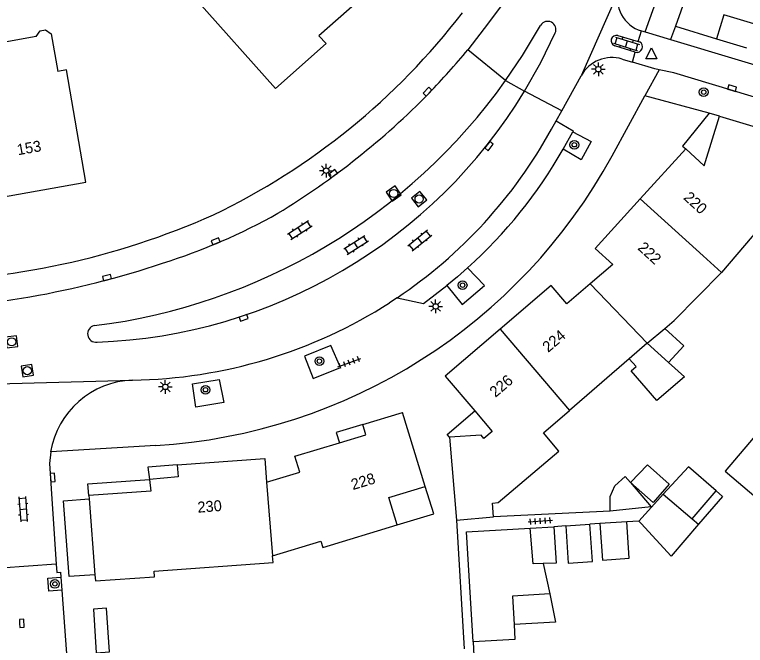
# Model space of a CAD drawing. Extents: x 131000 to 133013, y 393000 to 396501.
# Drawn here: x 131176.6 to 131243.4, y 394918 to 394975.6 of the extents above; entities that cross this region are included whole.
import ezdxf

# ---------------------------------------------------------------- set-up
doc = ezdxf.new("R2010")
doc.units = 0
for name, color, linetype in [('gg-afsc-erfafscheiding', 7, 'Continuous'), ('gg-anno-huisnummerreeks BGT', 7, 'Continuous'), ('gg-bbg-bijgebouw', 7, 'Continuous'), ('gg-bbg-gedigitaliseerde bebouwing', 7, 'Continuous'), ('gg-bbg-gedigitaliseerde bijgebouw', 7, 'Continuous'), ('gg-bbg-hoofdgebouw', 7, 'Continuous'), ('gg-bbg-luifel en loopbrug', 7, 'Continuous'), ('gg-bbg-onder overbouw', 7, 'Continuous'), ('gg-bbg-pand overbouw', 7, 'Continuous'), ('gg-bbg-tussenscheiding', 7, 'Continuous'), ('gg-knt-verharding', 7, 'Continuous'), ('gg-knt-verharding nz', 7, 'Continuous'), ('gt-grn-weggrens', 7, 'Continuous'), ('gt-symb-boom', 7, 'Continuous'), ('gt-symb-klinker verharding', 7, 'Continuous'), ('gt-symb-kolk', 7, 'Continuous'), ('gt-symb-lichtmast', 7, 'Continuous'), ('gt-symb-rioolschacht', 7, 'Continuous'), ('gt-symb-tegel verharding', 7, 'Continuous'), ('gt-symb-waterafsluiter', 7, 'Continuous')]:
    doc.layers.add(name, color=color, linetype=linetype)

# ---------------------------------------------------------------- blocks, each defined once
blk = doc.blocks.new('gt0-BOOM')
at = {"layer": 'gt-symb-boom'}
for radius in [0.4, 0.2]:
    blk.add_circle((0, 0), radius, dxfattribs=at)
blk = doc.blocks.new('gt0-LMAST')
at = {"layer": 'gt-symb-lichtmast'}
for p, q in [((-0.182, 0.173), (-0.447, 0.438)), ((-0.005, 0.246), (-0.005, 0.621)), ((0.172, 0.173), (0.437, 0.438)), ((-0.255, -0.004), (-0.63, -0.004)), ((-0.182, -0.181), (-0.447, -0.446)), ((-0.005, -0.254), (-0.005, -0.629)), ((0.437, -0.446), (0.172, -0.181)), ((0.245, -0.004), (0.62, -0.004))]:
    blk.add_line(p, q, dxfattribs=at)
blk.add_circle((-0.005, -0.004), 0.25, dxfattribs=at)
blk = doc.blocks.new('gt0-KL1')
at = {"layer": 'gt-symb-klinker verharding'}
for p, q in [((-1.15, 0.3), (1.15, 0.3)), ((-1, -0.3), (-1, 0.3)), ((-0.5, 0.3), (-0.5, 0.45)), ((0, -0.3), (0, 0.3)), ((0.5, 0.3), (0.5, 0.45)), ((1, -0.3), (1, 0.3)), ((-1.15, -0.3), (1.15, -0.3)), ((-0.5, -0.45), (-0.5, -0.3)), ((0.5, -0.45), (0.5, -0.3))]:
    blk.add_line(p, q, dxfattribs=at)
blk = doc.blocks.new('gt0-KOLK')
at = {"layer": 'gt-symb-kolk'}
blk.add_lwpolyline([(0, 0), (0.375, 0), (0.375, 0.4), (-0.375, 0.4), (-0.375, 0), (0, 0)], dxfattribs=at)
blk = doc.blocks.new('gt0-RS')
at = {"layer": 'gt-symb-rioolschacht'}
blk.add_lwpolyline([(-0.5, -0.5), (0.5, -0.5), (0.5, 0.5), (-0.5, 0.5)], close=True, dxfattribs=at)
blk.add_circle((0, 0), 0.375, dxfattribs=at)
blk = doc.blocks.new('gt0-TEG1')
at = {"layer": 'gt-symb-tegel verharding'}
for p, q in [((-1.125, 0), (1.125, 0)), ((-0.9, -0.25), (-0.9, 0.25)), ((-0.45, -0.25), (-0.45, 0.25)), ((0, -0.25), (0, 0.25)), ((0.45, -0.25), (0.45, 0.25)), ((0.9, -0.25), (0.9, 0.25))]:
    blk.add_line(p, q, dxfattribs=at)
blk = doc.blocks.new('gt0-WAFSL')
at = {"layer": 'gt-symb-waterafsluiter'}
for p, q in [((-0.5, -0.333), (0, 0.667)), ((0, 0.667), (0.5, -0.333)), ((0.5, -0.333), (-0.5, -0.333))]:
    blk.add_line(p, q, dxfattribs=at)

msp = doc.modelspace()

# ---------------------------------------------------------------- linework, layer by layer
at = {"layer": 'gg-afsc-erfafscheiding'}
for p, q in [((131234.767, 394930.627), (131234.803, 394930.584)), ((131231.044, 394930.22), (131220.37, 394929.72)), ((131216.98, 394929.41), (131217.671, 394917.657)), ((131230.1, 394929.093), (131229.182, 394929.031)), ((131233.662, 394929.332), (131232.538, 394929.256)), ((131226.976, 394928.883), (131225.878, 394928.809)), ((131218.501, 394918.283), (131218.823, 394912.809))]:
    msp.add_line(p, q, dxfattribs=at)
at = {"layer": 'gg-bbg-bijgebouw'}
msp.add_line((131240.755, 394973.387), (131243.496, 394972.564), dxfattribs=at)
msp.add_lwpolyline([(131244.155, 394974.767), (131241.411, 394975.591), (131240.755, 394973.387)], dxfattribs=at)
at = {"layer": 'gg-bbg-gedigitaliseerde bebouwing'}
for p, q in [((131200.426, 394968.848), (131193.17, 394977.05)), ((131178.564, 394973.596), (131174.217, 394972.826)), ((131234.405, 394945.575), (131232.775, 394944.161)), ((131232.775, 394944.161), (131227.315, 394939.423)), ((131214.132, 394932.491), (131212.044, 394939.257)), ((131216.352, 394936.988), (131216.98, 394929.41)), ((131216.98, 394929.41), (131220.37, 394929.72)), ((131204.77, 394926.92), (131211.566, 394928.978))]:
    msp.add_line(p, q, dxfattribs=at)
for points in [[(131178.564, 394973.596), (131178.931, 394974.122), (131179.413, 394974.207), (131179.937, 394973.839), (131180.543, 394970.415)], [(131183.1, 394960.298), (131181.319, 394970.552), (131180.543, 394970.415)], [(131236.012, 394946.935), (131236.88, 394947.67), (131241.204, 394952.039)], [(131248.374, 394946.176), (131245.592, 394942.911), (131247.691, 394941.123), (131241.53, 394933.89)], [(131220.37, 394929.72), (131220.27, 394930.97), (131220.79, 394931.04), (131226.34, 394935.73), (131224.93, 394937.39), (131227.315, 394939.423)], [(131241.53, 394933.89), (131250.65, 394926.14), (131247.24, 394922.13)], [(131211.566, 394928.978), (131210.807, 394931.484), (131214.132, 394932.491)], [(131200.162, 394926.146), (131204.59, 394927.5), (131204.77, 394926.92)], [(131183.97, 394923.879), (131189.38, 394924.22), (131189.34, 394924.74), (131200.21, 394925.53), (131200.162, 394926.146)]]:
    msp.add_lwpolyline(points, dxfattribs=at)
at = {"layer": 'gg-bbg-gedigitaliseerde bijgebouw'}
for p, q in [((131236.37, 394943.805), (131234.405, 394945.575)), ((131232.891, 394932.862), (131234.767, 394930.627)), ((131232.891, 394932.862), (131234.97, 394931.034)), ((131234.803, 394930.584), (131235.886, 394931.773)), ((131238.522, 394929.537), (131240.707, 394932.1)), ((131234.767, 394930.627), (131231.044, 394930.22)), ((131233.662, 394929.332), (131234.803, 394930.584)), ((131232.538, 394929.256), (131230.1, 394929.093)), ((131233.86, 394929.115), (131233.662, 394929.332)), ((131238.522, 394929.537), (131239.106, 394929.039)), ((131223.711, 394928.682), (131225.878, 394928.809)), ((131226.976, 394928.883), (131229.182, 394929.031)), ((131224.92, 394925.44), (131225.504, 394922.669))]:
    msp.add_line(p, q, dxfattribs=at)
for points in [[(131236.012, 394946.935), (131237.766, 394945.355), (131236.37, 394943.805)], [(131232.891, 394932.862), (131234.431, 394934.461), (131236.434, 394932.7), (131234.97, 394931.034)], [(131240.707, 394932.1), (131238.19, 394934.286), (131235.886, 394931.773)], [(131231.044, 394930.22), (131231.019, 394931.577), (131231.465, 394932.562), (131232.402, 394933.405), (131232.891, 394932.862)], [(131230.1, 394929.093), (131230.324, 394925.767), (131232.761, 394925.93), (131232.538, 394929.256)], [(131239.106, 394929.039), (131236.615, 394926.115), (131233.86, 394929.115)], [(131218.501, 394918.283), (131217.904, 394928.341), (131223.711, 394928.682)], [(131225.878, 394928.809), (131226.086, 394925.481), (131224.92, 394925.44)], [(131226.976, 394928.883), (131227.203, 394925.496), (131229.409, 394925.644), (131229.182, 394929.031)], [(131225.504, 394922.669), (131222.09, 394922.469), (131222.243, 394919.873)], [(131222.243, 394919.873), (131222.323, 394918.508), (131218.501, 394918.283)]]:
    msp.add_lwpolyline(points, dxfattribs=at)
at = {"layer": 'gg-bbg-hoofdgebouw'}
for p, q in [((131241.035, 394966.337), (131250.242, 394963.542)), ((131233.786, 394958.764), (131237.935, 394963.327)), ((131229.663, 394954.23), (131233.786, 394958.764)), ((131208.429, 394938.157), (131212.044, 394939.257)), ((131183.383, 394931.654), (131183.405, 394931.366)), ((131183.405, 394931.366), (131183.929, 394924.428)), ((131183.929, 394924.428), (131183.97, 394923.879))]:
    msp.add_line(p, q, dxfattribs=at)
for points in [[(131205.518, 394986.641), (131211.453, 394979.91), (131204.405, 394973.675), (131205.071, 394972.955), (131200.426, 394968.848)], [(131237.935, 394963.327), (131239.626, 394961.797), (131241.035, 394966.337)], [(131251.471, 394963.169), (131250.649, 394960.461), (131248.591, 394961.086), (131248.411, 394960.492), (131241.204, 394952.039)], [(131165.122, 394958.269), (131174.497, 394959.928), (131174.682, 394958.803), (131183.1, 394960.298)], [(131229.663, 394954.23), (131231.282, 394952.764), (131229.203, 394950.998)], [(131229.203, 394950.998), (131227.058, 394949.176), (131225.65, 394950.845), (131220.978, 394946.863)], [(131220.978, 394946.863), (131215.951, 394942.578), (131218.653, 394939.4)], [(131218.653, 394939.4), (131220.249, 394937.522), (131219.493, 394936.883), (131219.235, 394937.188), (131216.352, 394936.988)], [(131206.277, 394936.484), (131208.693, 394937.217), (131208.429, 394938.157)], [(131199.615, 394932.873), (131202.657, 394933.798), (131202.209, 394935.251), (131206.277, 394936.484)], [(131191.464, 394934.462), (131199.469, 394935.061), (131199.615, 394932.873)]]:
    msp.add_lwpolyline(points, dxfattribs=at)
at = {"layer": 'gg-bbg-luifel en loopbrug'}
msp.add_line((131241.035, 394966.337), (131240.069, 394966.596), dxfattribs=at)
for points in [[(131240.069, 394966.596), (131237.638, 394963.595), (131237.935, 394963.327)], [(131236.37, 394943.805), (131237.818, 394942.502), (131235.303, 394940.333), (131232.943, 394943.046), (131233.4, 394943.443), (131232.775, 394944.161)], [(131216.352, 394936.988), (131216.127, 394937.253), (131218.653, 394939.4)], [(131208.429, 394938.157), (131205.994, 394937.416), (131206.277, 394936.484)], [(131211.566, 394928.978), (131214.904, 394929.989), (131214.132, 394932.491)], [(131240.707, 394932.1), (131241.31, 394931.576), (131239.106, 394929.039)], [(131183.929, 394924.428), (131181.575, 394924.25), (131181.051, 394931.188), (131183.405, 394931.366)], [(131225.504, 394922.669), (131226.046, 394920.096), (131222.243, 394919.873)], [(131184.058, 394917.295), (131185.256, 394917.371), (131185.004, 394921.363), (131183.806, 394921.287), (131184.058, 394917.295)]]:
    msp.add_lwpolyline(points, dxfattribs=at)
at = {"layer": 'gg-bbg-onder overbouw'}
for points in [[(131191.464, 394934.462), (131191.542, 394933.368), (131188.905, 394933.135)], [(131188.905, 394933.135), (131189.029, 394932.062), (131183.383, 394931.654)]]:
    msp.add_lwpolyline(points, dxfattribs=at)
at = {"layer": 'gg-bbg-pand overbouw'}
for points in [[(131191.464, 394934.462), (131188.767, 394934.243), (131188.905, 394933.135)], [(131183.383, 394931.654), (131183.284, 394932.726), (131188.905, 394933.135)]]:
    msp.add_lwpolyline(points, dxfattribs=at)
at = {"layer": 'gg-bbg-tussenscheiding'}
for p, q in [((131229.203, 394950.998), (131234.405, 394945.575)), ((131220.978, 394946.863), (131227.315, 394939.423)), ((131234.405, 394945.575), (131236.012, 394946.935)), ((131199.615, 394932.873), (131200.162, 394926.146)), ((131235.886, 394931.773), (131238.522, 394929.537))]:
    msp.add_line(p, q, dxfattribs=at)
for points in [[(131233.786, 394958.764), (131239.537, 394953.559), (131241.204, 394952.039)], [(131224.92, 394925.44), (131223.988, 394925.407), (131223.711, 394928.682)]]:
    msp.add_lwpolyline(points, dxfattribs=at)
at = {"layer": 'gg-knt-verharding'}
for p, q in [((131234.228, 394974.029), (131245.283, 395005.017)), ((131237.007, 394974.55), (131240.755, 394973.387)), ((131233.583, 394973.163), (131233.887, 394974.131)), ((131233.887, 394974.131), (131234.228, 394974.029)), ((131234.228, 394974.029), (131236.547, 394973.332)), ((131231.735, 394973.688), (131233.583, 394973.163)), ((131233.583, 394973.163), (131233.697, 394973.131)), ((131233.328, 394972.172), (131231.455, 394972.75)), ((131221.47, 394969.58), (131218.014, 394972.393)), ((131233.056, 394971.266), (131233.328, 394972.172)), ((131232.14, 394971.549), (131233.056, 394971.266)), ((131235.499, 394970.56), (131234.192, 394968.17)), ((131226.607, 394966.828), (131228.381, 394970.023)), ((131226.607, 394966.828), (131223.21, 394968.616)), ((131231.201, 394962.696), (131234.192, 394968.17)), ((131240.069, 394966.596), (131234.192, 394968.17)), ((131226.09, 394965.896), (131226.607, 394966.828)), ((131226.73, 394963.301), (131227.602, 394964.896)), ((131211.556, 394949.736), (131210.867, 394949.283)), ((131189.487, 394936.235), (131179.886, 394935.659)), ((131180.398, 394925.4), (131175.317, 394925.03)), ((131180.822, 394924.193), (131180.909, 394923.006)), ((131180.909, 394923.006), (131181.421, 394916.058))]:
    msp.add_line(p, q, dxfattribs=at)
for points in [[(131242.119, 394987.636), (131241.706, 394987.772), (131237.007, 394974.55)], [(131222.07, 394977.79), (131219.92, 394974.841), (131218.014, 394972.393)], [(131221.47, 394969.58), (131223.019, 394971.873), (131224.676, 394974.626)], [(131223.21, 394968.616), (131224.69, 394971.233), (131226.002, 394973.939)], [(131236.547, 394973.332), (131249.212, 394969.522), (131323.418, 394947.273), (131336.411, 394943.413)], [(131235.499, 394970.56), (131235.11, 394970.642), (131233.056, 394971.266)], [(131250.994, 394966.02), (131236.864, 394970.273), (131235.499, 394970.56)], [(131226.09, 394965.896), (131227.645, 394964.974), (131227.602, 394964.896)], [(131227.602, 394964.896), (131229.28, 394963.999), (131228.391, 394962.335), (131226.73, 394963.301)], [(131218.003, 394952.471), (131217.064, 394951.646), (131216.102, 394950.848)], [(131216.102, 394950.848), (131217.507, 394949.131), (131219.535, 394950.856), (131218.003, 394952.471)], [(131211.556, 394949.736), (131213.954, 394949.224), (131215.038, 394950.018), (131216.102, 394950.848)], [(131203.89, 394942.345), (131206.367, 394943.375), (131205.489, 394945.382), (131203.074, 394944.394), (131203.89, 394942.345)], [(131195.7, 394940.155), (131193.157, 394939.73), (131192.846, 394941.865), (131195.287, 394942.257), (131195.7, 394940.155)], [(131179.886, 394935.659), (131179.776, 394934.598), (131180.398, 394925.4)], [(131180.398, 394925.4), (131180.45, 394924.626), (131180.787, 394924.667), (131180.822, 394924.193)], [(131180.909, 394923.006), (131179.718, 394922.918), (131179.641, 394924.106), (131180.822, 394924.193)]]:
    msp.add_lwpolyline(points, dxfattribs=at)
for centre, radius, start, end in [((131234.687, 394976.99), 2.969, 161.46302, 254.37028), ((131167.544, 395014.116), 62.989, 295.60652, 322.51121), ((131225.319, 394974.245), 0.748, 335.87603, 149.34667), ((131231.6, 394973.218), 0.489, 73.97665, 252.78184), ((131233.461, 394972.671), 0.517, 255.12532, 62.78365), ((131160.477, 395020.11), 74.749, 316.25036, 320.33057), ((131231.207, 394968.454), 3.233, 73.2276, 150.96267), ((131177.206, 395001.135), 54.36, 277.03534, 324.51592), ((131182.373, 394993.424), 47.782, 272.09928, 328.72208), ((131163.406, 395018.57), 71.574, 301.37111, 315.51909), ((131188.403, 394985.254), 44.169, 312.07879, 330.19629), ((131186.432, 394987.161), 51.018, 273.43304, 331.34442), ((131166.025, 395021.987), 70.773, 270.34036, 293.96132), ((131173.106, 395006.561), 56.307, 287.58316, 299.3047), ((131162.964, 395034.816), 86.314, 280.02875, 288.33496), ((131163.807, 395034.036), 85.402, 271.10318, 279.5632), ((131186.741, 394986.886), 44.677, 270.79674, 302.68447), ((131184.027, 394946.435), 0.767, 102.25208, 277.21361), ((131187.679, 394934.311), 7.909, 92.29739, 170.18289)]:
    msp.add_arc(centre, radius, start, end, dxfattribs=at)
at = {"layer": 'gg-knt-verharding nz'}
for p, q in [((131231.872, 394977.934), (131228.381, 394970.023)), ((131225.662, 394965.126), (131226.09, 394965.896))]:
    msp.add_line(p, q, dxfattribs=at)
msp.add_arc((131186.847, 394986.543), 44.332, 303.87403, 331.11114, dxfattribs=at)
at = {"layer": 'gt-grn-weggrens'}
for p, q in [((131237.007, 394974.55), (131236.547, 394973.332)), ((131221.47, 394969.58), (131223.21, 394968.616)), ((131165.573, 394941.601), (131187.362, 394942.213))]:
    msp.add_line(p, q, dxfattribs=at)

# ---------------------------------------------------------------- block references
at = {"layer": 'gt-symb-boom'}
for p in [(131239.579, 394968.519), (131227.753, 394963.711), (131217.543, 394950.886), (131204.449, 394943.941), (131194.038, 394941.323), (131180.277, 394923.583)]:
    msp.add_blockref('gt0-BOOM', p, dxfattribs=at)
at = {"layer": 'gt-symb-klinker verharding'}
for p, rotation in [((131232.526, 394972.932), -17.149043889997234), ((131202.655, 394955.929), 32.831648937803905), ((131213.632, 394954.976), 38.74927691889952), ((131207.802, 394954.561), 32.70422579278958), ((131177.371, 394930.42), -85.98782884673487)]:
    msp.add_blockref('gt0-KL1', p, dxfattribs=dict(at, rotation=rotation))
at = {"layer": 'gt-symb-kolk'}
for p, rotation in [((131242.114, 394968.697), -16.732160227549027), ((131214.473, 394968.42), 46.05341047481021), ((131219.797, 394963.716), -128.66875373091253), ((131205.807, 394960.907), 36.296958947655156), ((131195.045, 394954.703), 22.95036301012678), ((131185.089, 394951.386), 14.828108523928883), ((131197.47, 394948.091), -161.5106736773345), ((131179.862, 394933.296), -86.10210376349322), ((131177.049, 394919.97), -86.04496236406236)]:
    msp.add_blockref('gt0-KOLK', p, dxfattribs=dict(at, rotation=rotation))
at = {"layer": 'gt-symb-lichtmast'}
for p in [(131229.957, 394970.619), (131205.075, 394961.348), (131215.082, 394948.944), (131190.372, 394941.59)]:
    msp.add_blockref('gt0-LMAST', p, dxfattribs=at)
at = {"layer": 'gt-symb-rioolschacht'}
for p, rotation in [((131211.243, 394959.261), -55.80135638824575), ((131213.565, 394958.752), -50.96448710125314), ((131176.325, 394945.704), 7.0042592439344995), ((131177.758, 394943.066), -170.97080115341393)]:
    msp.add_blockref('gt0-RS', p, dxfattribs=dict(at, rotation=rotation))
at = {"layer": 'gt-symb-tegel verharding'}
for p, rotation in [((131207.182, 394943.806), 20.30124998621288), ((131224.646, 394929.331), 3.844587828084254)]:
    msp.add_blockref('gt0-TEG1', p, dxfattribs=dict(at, rotation=rotation))
at = {"layer": 'gt-symb-waterafsluiter'}
msp.add_blockref('gt0-WAFSL', (131234.799, 394971.89), dxfattribs=at)

# ---------------------------------------------------------------- texts
at = {"layer": 'gg-anno-huisnummerreeks BGT'}
for s, rotation, p in [('153', 10.1, (131176.896, 394962.751)), ('220', 317.6, (131237.665, 394958.8)), ('222', 317.6, (131233.478, 394954.208)), ('224', 40.5, (131225.363, 394944.687)), ('226', 40.5, (131220.541, 394940.577)), ('228', 16.9, (131207.517, 394932.157)), ('230', 4.3, (131193.337, 394930.089))]:
    msp.add_text(s, height=1, rotation=rotation, dxfattribs=at).set_placement(p)

doc.saveas('drawing.dxf')
